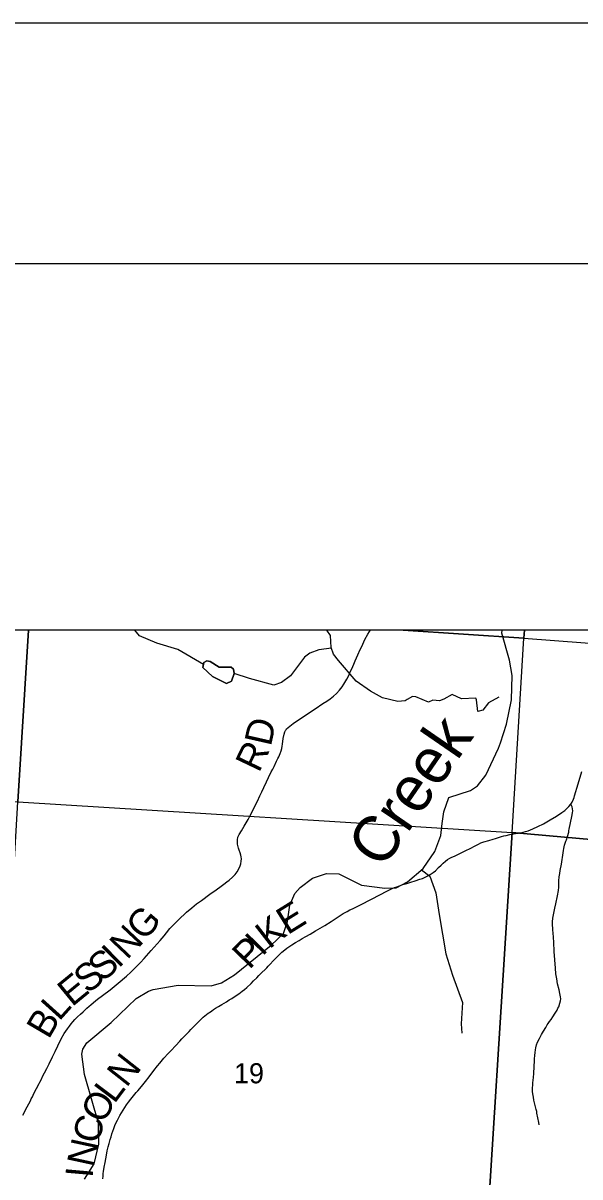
# Model space of a CAD drawing. Extents: x 396.2 to 468.4, y 232.6 to 279.1.
# Drawn here: x 417.769 to 418.928, y 276.722 to 279.121 of the extents above; entities that cross this region are included whole.
import ezdxf

# ---------------------------------------------------------------- set-up
doc = ezdxf.new("R2010")
doc.units = 0
for name, color, linetype in [('Default', 7, 'Continuous'), ('GM_X_County_Road', 7, 'Continuous'), ('GM_X_County_Road_Text', 7, 'Continuous'), ('GM_X_Major_River', 7, 'Continuous'), ('GM_X_Major_River_Text', 7, 'Continuous'), ('GM_X_Minor_River', 7, 'Continuous'), ('GM_X_Section', 7, 'Continuous'), ('GM_X_Section_Text', 7, 'Continuous'), ('GM_X_Township_Road', 7, 'Continuous'), ('GM_X_Township_Road_Text', 7, 'Continuous'), ('SH_Border', 7, 'Continuous'), ('SH_Cut_Line', 7, 'Continuous'), ('TX_P_1', 7, 'Continuous')]:
    doc.layers.add(name, color=color, linetype=linetype)

msp = doc.modelspace()

# ---------------------------------------------------------------- linework, layer by layer
at = {"layer": 'Default'}
msp.add_lwpolyline([(421.9682, 277.8582), (415.7353, 277.8582), (415.7264, 277.732), (415.6501, 276.6818)], dxfattribs=at)
for points in [[(417.7799, 277.8582), (416.7632, 277.8582), (416.7426, 277.5691), (417.7578, 277.5012)], [(418.5596, 277.8582), (417.7799, 277.8582), (417.7578, 277.5012), (418.7866, 277.4374), (418.8114, 277.8417)], [(418.8124, 277.8582), (418.5596, 277.8582), (418.8114, 277.8417)], [(419.857, 277.8582), (418.8124, 277.8582), (418.8114, 277.8417), (419.8508, 277.7629)]]:
    msp.add_lwpolyline(points, close=True, dxfattribs=at)
at = {"layer": 'GM_X_County_Road'}
msp.add_lwpolyline([(417.935, 276.7177), (417.9353, 276.7233), (417.9358, 276.7283), (417.9363, 276.733), (417.9378, 276.742), (417.9395, 276.7515), (417.9423, 276.7668), (417.9439, 276.7755), (417.9459, 276.7839), (417.9479, 276.7911), (417.9502, 276.7994), (417.9519, 276.8052), (417.9537, 276.8113), (417.9556, 276.8168), (417.9575, 276.8224), (417.96, 276.8283), (417.962, 276.8333), (417.9652, 276.8398), (417.9672, 276.8438), (417.97, 276.8489), (417.9735, 276.8551), (417.9768, 276.8603), (417.9804, 276.8661), (417.9842, 276.8713), (417.9883, 276.8772), (417.9933, 276.8834), (417.9987, 276.8902), (418.0044, 276.8968), (418.0077, 276.9007), (418.0121, 276.9056), (418.0179, 276.9129), (418.0236, 276.9201), (418.0314, 276.9298), (418.0412, 276.9426), (418.0488, 276.9525), (418.0534, 276.9583), (418.0617, 276.9683), (418.0706, 276.9778), (418.0762, 276.9836), (418.0864, 276.9945), (418.0952, 277.0041), (418.0994, 277.0087), (418.1054, 277.0149), (418.1094, 277.0189), (418.1142, 277.0238), (418.118, 277.0277), (418.1228, 277.0326), (418.1303, 277.0402), (418.1347, 277.0447), (418.1394, 277.0494), (418.1439, 277.0536), (418.1472, 277.0565), (418.1503, 277.0589), (418.154, 277.0617), (418.1569, 277.0637), (418.1615, 277.0668), (418.1653, 277.0694), (418.1695, 277.0721), (418.1752, 277.0756), (418.1825, 277.0801), (418.1921, 277.0858), (418.1979, 277.0894), (418.2032, 277.0927), (418.2105, 277.0974), (418.2178, 277.1022), (418.2248, 277.1074), (418.2296, 277.1111), (418.2342, 277.1151), (418.2434, 277.124), (418.2486, 277.1291), (418.255, 277.1352), (418.2598, 277.1402), (418.2659, 277.1463), (418.2724, 277.1529), (418.2759, 277.1564), (418.2788, 277.1596), (418.2829, 277.164), (418.289, 277.1705), (418.2951, 277.1766), (418.2964, 277.1779), (418.301, 277.1824), (418.3075, 277.1886), (418.3136, 277.1938), (418.3175, 277.1969), (418.3221, 277.2001), (418.3282, 277.2041), (418.3359, 277.2087), (418.3434, 277.213), (418.3498, 277.2169), (418.3571, 277.2211), (418.3661, 277.2263), (418.3777, 277.233), (418.3967, 277.2445), (418.41, 277.2526), (418.4223, 277.2609), (418.4353, 277.269), (418.4435, 277.2737), (418.449, 277.2765), (418.4543, 277.2792), (418.4625, 277.2832), (418.4724, 277.2881), (418.4925, 277.2982), (418.513, 277.3088), (418.5245, 277.3149), (418.5358, 277.3204), (418.5418, 277.323), (418.5469, 277.325), (418.5523, 277.3268), (418.5595, 277.3293), (418.5677, 277.3318), (418.5762, 277.3344), (418.5851, 277.3371), (418.5944, 277.3403), (418.6002, 277.3423), (418.6087, 277.3462), (418.6164, 277.3503), (418.6221, 277.3542), (418.627, 277.3581), (418.6337, 277.3646), (418.6387, 277.3696), (418.6433, 277.3742), (418.6479, 277.3782), (418.6524, 277.3813), (418.6572, 277.384), (418.6613, 277.386), (418.6667, 277.3886), (418.6723, 277.3912), (418.6795, 277.3947), (418.6863, 277.398), (418.6919, 277.4008), (418.698, 277.4038), (418.7112, 277.4109), (418.7169, 277.4136), (418.7218, 277.4158), (418.7278, 277.4179), (418.7383, 277.4208), (418.7473, 277.4237), (418.7518, 277.4252), (418.7565, 277.4266), (418.7648, 277.429), (418.7697, 277.4304), (418.7743, 277.4316), (418.782, 277.4337), (418.7861, 277.4345), (418.7899, 277.4352), (418.794, 277.4357), (418.7971, 277.4361), (418.7997, 277.4364), (418.8019, 277.4366), (418.8045, 277.437), (418.8096, 277.4381), (418.8146, 277.4396), (418.82, 277.4412), (418.8302, 277.4454), (418.8404, 277.4499), (418.852, 277.4559), (418.866, 277.4639), (418.8788, 277.4716), (418.8904, 277.479), (418.8964, 277.4837), (418.9014, 277.4884), (418.9048, 277.492), (418.9088, 277.4964), (418.9117, 277.5007), (418.9145, 277.5069), (418.9158, 277.5106), (418.9169, 277.5139), (418.924, 277.539), (418.9316, 277.5646)], dxfattribs=at)
at = {"layer": 'GM_X_Major_River'}
msp.add_lwpolyline([(417.8964, 276.7169), (417.9168, 276.7484), (417.9261, 276.7895), (417.9256, 276.8335), (417.8965, 276.9347), (417.8911, 276.9764), (417.893, 276.987), (417.9013, 277), (417.9523, 277.0423), (418.0044, 277.0922), (418.0298, 277.1075), (418.0396, 277.1109), (418.0918, 277.1202), (418.1604, 277.119), (418.182, 277.1251), (418.2085, 277.1415), (418.2852, 277.2033), (418.3105, 277.2277), (418.3191, 277.2528), (418.3243, 277.2865), (418.3341, 277.3109), (418.3458, 277.3234), (418.3712, 277.3429), (418.4003, 277.3525), (418.4261, 277.3514), (418.4731, 277.3281), (418.522, 277.3222), (418.5455, 277.3227), (418.5689, 277.3349), (418.6014, 277.3631), (418.6259, 277.3981), (418.638, 277.4315), (418.6413, 277.4566), (418.6443, 277.4809), (418.6548, 277.5105), (418.6998, 277.5251), (418.7146, 277.535), (418.7323, 277.5571), (418.7583, 277.6133), (418.7628, 277.6244), (418.7748, 277.6631), (418.7857, 277.7136), (418.7867, 277.7641), (418.7813, 277.7956), (418.7652, 277.8524), (418.7658, 277.8582)], dxfattribs=at)
at = {"layer": 'GM_X_Minor_River'}
for points in [[(418.1441, 277.7866), (418.0908, 277.8184), (418.0472, 277.8316), (418.0108, 277.8464), (418.0011, 277.8582)], [(418.7589, 277.7191), (418.7374, 277.707), (418.7256, 277.6921), (418.7154, 277.6891), (418.7128, 277.7138), (418.7109, 277.7172), (418.6813, 277.7153), (418.662, 277.7248), (418.6445, 277.7152), (418.6354, 277.7114), (418.6214, 277.7125), (418.6127, 277.7087), (418.5862, 277.7197), (418.5793, 277.7205), (418.5683, 277.714), (418.5638, 277.7117), (418.5486, 277.7102), (418.5168, 277.7177), (418.4918, 277.7314), (418.4622, 277.7523), (418.4251, 277.7952), (418.4152, 277.8081), (418.4099, 277.8226), (418.4084, 277.8469), (418.401, 277.8582)], [(418.4105, 277.8209), (418.3845, 277.8176), (418.3656, 277.8107), (418.3546, 277.8023), (418.3254, 277.7635), (418.3064, 277.7498), (418.2905, 277.7441), (418.2401, 277.7577), (418.2082, 277.768)], [(418.2082, 277.768), (418.2029, 277.7524), (418.1923, 277.7474), (418.1631, 277.7618), (418.1431, 277.7808), (418.145, 277.7911), (418.151, 277.7945), (418.1582, 277.7934), (418.1772, 277.7816), (418.2022, 277.7816), (418.2071, 277.7775), (418.2082, 277.768)], [(418.145, 277.7911), (418.1431, 277.7808), (418.1631, 277.7618), (418.1923, 277.7474), (418.2029, 277.7524), (418.2082, 277.768)], [(418.2082, 277.768), (418.2071, 277.7775), (418.2022, 277.7816), (418.1772, 277.7816), (418.1582, 277.7934), (418.151, 277.7945), (418.145, 277.7911)], [(418.5978, 277.3602), (418.6152, 277.3468), (418.6277, 277.3122), (418.6349, 277.2673), (418.6489, 277.1856), (418.6625, 277.1408), (418.6833, 277.0841), (418.681, 277.04), (418.6818, 277.0206)]]:
    msp.add_lwpolyline(points, dxfattribs=at)
at = {"layer": 'GM_X_Section'}
for points in [[(418.8114, 277.8417), (419.8508, 277.7629), (419.823, 277.3452), (418.7866, 277.4374)], [(417.7578, 277.5012), (418.7866, 277.4374), (418.7224, 276.4162), (417.6982, 276.4784)], [(418.7866, 277.4374), (419.823, 277.3452), (419.7599, 276.357), (418.7224, 276.4162)]]:
    msp.add_lwpolyline(points, close=True, dxfattribs=at)
at = {"layer": 'GM_X_Township_Road'}
for points in [[(418.3156, 277.6507), (418.3172, 277.653), (418.3204, 277.656), (418.3307, 277.664), (418.3507, 277.6776), (418.3765, 277.6949), (418.3925, 277.7057), (418.4009, 277.711), (418.4081, 277.7157), (418.415, 277.7209), (418.4209, 277.7264), (418.4272, 277.7333), (418.4328, 277.7406), (418.4363, 277.7458), (418.4426, 277.7565), (418.4466, 277.7642), (418.449, 277.7693), (418.455, 277.7829), (418.457, 277.7875), (418.46, 277.7943), (418.4656, 277.8067), (418.4707, 277.8181), (418.4736, 277.8243), (418.4804, 277.8388), (418.4862, 277.8497), (418.4898, 277.8555), (418.4918, 277.8582)], [(417.768, 276.8497), (417.7709, 276.8551), (417.7724, 276.8579), (417.7772, 276.8673), (417.7839, 276.88), (417.7858, 276.8838), (417.7881, 276.8882), (417.7914, 276.8949), (417.8021, 276.916), (417.8035, 276.9187), (417.8061, 276.9237), (417.8101, 276.9314), (417.8135, 276.938), (417.8179, 276.9469), (417.8227, 276.9563), (417.8301, 276.9713), (417.8353, 276.9826), (417.8409, 276.9944), (417.8483, 277.0087), (417.8545, 277.0195), (417.8579, 277.0246), (417.861, 277.0293), (417.8653, 277.0351), (417.8688, 277.0398), (417.8725, 277.0441), (417.8764, 277.0488), (417.8821, 277.0545), (417.888, 277.06), (417.8935, 277.065), (417.9018, 277.0725), (417.9062, 277.0764), (417.9098, 277.0795), (417.915, 277.0839), (417.9237, 277.0909), (417.9341, 277.0988), (417.9498, 277.1102), (417.9586, 277.1173), (417.9668, 277.1241), (417.9839, 277.1389), (417.9931, 277.1472), (417.9977, 277.1518), (418.0019, 277.156), (418.008, 277.1623), (418.0131, 277.1676), (418.0205, 277.1758), (418.0357, 277.1924), (418.0539, 277.2128), (418.058, 277.2178), (418.0622, 277.2229), (418.0673, 277.2291), (418.0745, 277.2377), (418.08, 277.2435), (418.0874, 277.2511), (418.0967, 277.2603), (418.1048, 277.268), (418.1089, 277.2718), (418.1197, 277.2811), (418.1299, 277.2892), (418.14, 277.2965), (418.1576, 277.3091), (418.1623, 277.3126), (418.1676, 277.3165), (418.1732, 277.3203), (418.1786, 277.3241), (418.1869, 277.33), (418.1931, 277.3348), (418.1976, 277.3384), (418.2045, 277.3447), (418.21, 277.3506), (418.2141, 277.356), (418.218, 277.3624), (418.2206, 277.3681), (418.2221, 277.3728), (418.223, 277.3777), (418.2233, 277.3826), (418.2229, 277.3869), (418.2222, 277.3905), (418.2207, 277.3952), (418.2185, 277.401), (418.2172, 277.4051), (418.2162, 277.4081), (418.2151, 277.4136), (418.2148, 277.4179), (418.2149, 277.4222), (418.216, 277.4277), (418.2185, 277.4334), (418.2233, 277.4413), (418.2264, 277.4462), (418.2293, 277.4508), (418.2334, 277.458), (418.2373, 277.4648), (418.2417, 277.473), (418.2447, 277.4791), (418.2494, 277.4885), (418.2565, 277.503), (418.2618, 277.5142), (418.2656, 277.5221), (418.2699, 277.531), (418.2756, 277.5429), (418.2798, 277.5517), (418.2855, 277.5635), (418.2884, 277.5696), (418.2912, 277.5752), (418.2965, 277.5857), (418.2993, 277.5912), (418.3013, 277.5952), (418.3042, 277.602), (418.306, 277.6072), (418.3073, 277.6126), (418.308, 277.6169), (418.3086, 277.6212), (418.3101, 277.6328), (418.3119, 277.6419), (418.3134, 277.6466), (418.3151, 277.65), (418.3156, 277.6507)], [(418.843, 276.8295), (418.8421, 276.835), (418.8403, 276.8446), (418.8385, 276.8542), (418.8379, 276.8576), (418.8368, 276.8619), (418.8355, 276.8675), (418.8322, 276.8813), (418.8311, 276.8871), (418.8303, 276.8911), (418.8295, 276.8985), (418.8295, 276.9026), (418.8294, 276.9066), (418.8298, 276.9126), (418.8301, 276.9171), (418.8306, 276.9225), (418.8312, 276.9282), (418.8317, 276.9363), (418.832, 276.941), (418.8324, 276.9468), (418.8328, 276.9531), (418.8333, 276.961), (418.8336, 276.9667), (418.8342, 276.9738), (418.8347, 276.9803), (418.8356, 276.9857), (418.8363, 276.9901), (418.8378, 276.9961), (418.8399, 277.002), (418.8434, 277.0092), (418.8482, 277.0175), (418.8521, 277.0243), (418.8569, 277.0324), (418.86, 277.0376), (418.862, 277.0407), (418.8644, 277.0444), (418.8677, 277.049), (418.8716, 277.0546), (418.8764, 277.0618), (418.8802, 277.0682), (418.8821, 277.0722), (418.8837, 277.0755), (418.8863, 277.0825), (418.8874, 277.0873), (418.8879, 277.0916), (418.8876, 277.0959), (418.887, 277.0993), (418.8863, 277.103), (418.8845, 277.1106), (418.8815, 277.1232), (418.8795, 277.1333), (418.8778, 277.144), (418.8768, 277.1556), (418.8756, 277.1731), (418.8746, 277.1904), (418.8736, 277.2093), (418.873, 277.2193), (418.8726, 277.2228), (418.8723, 277.2255), (418.8712, 277.2381), (418.8707, 277.2459), (418.871, 277.2521), (418.8717, 277.2594), (418.8733, 277.2697), (418.8756, 277.2804), (418.8775, 277.2891), (418.8815, 277.3059), (418.8836, 277.3169), (418.884, 277.3243), (418.8841, 277.3301), (418.8842, 277.3352), (418.8843, 277.3402), (418.8846, 277.3428), (418.8848, 277.3457), (418.8853, 277.3487), (418.8858, 277.3524), (418.8868, 277.3586), (418.8892, 277.3721), (418.8927, 277.3954), (418.8936, 277.4), (418.8944, 277.4046), (418.8952, 277.4076), (418.8961, 277.4112), (418.8974, 277.4152), (418.8987, 277.4194), (418.8997, 277.4224), (418.902, 277.4293), (418.9045, 277.4381), (418.9051, 277.4415), (418.9056, 277.4448), (418.9108, 277.4707), (418.9124, 277.4786), (418.9128, 277.4829), (418.9124, 277.4868), (418.9115, 277.4908), (418.9101, 277.4941), (418.9088, 277.4964)]]:
    msp.add_lwpolyline(points, dxfattribs=at)
at = {"layer": 'SH_Border'}
msp.add_lwpolyline([(397.7027, 278.6206), (429.7027, 278.6206), (429.7027, 257.6206), (397.7027, 257.6206)], close=True, dxfattribs=at)
at = {"layer": 'SH_Cut_Line'}
msp.add_lwpolyline([(396.2027, 257.1206), (430.2027, 257.1206), (430.2027, 279.1206), (396.2027, 279.1206)], close=True, dxfattribs=at)
msp.add_lwpolyline([(422.4135, 277.8582), (413.8513, 277.8582), (413.8513, 270.6726)], dxfattribs=at)
at = {"layer": 'TX_P_1'}
msp.add_line((427.4513, 277.8582), (413.8513, 277.8582), dxfattribs=at)

# ---------------------------------------------------------------- texts
at = {"layer": 'GM_X_County_Road_Text'}
for s, rotation, p in [('E', 31.8623, (418.3193, 277.2237)), ('K', 37.9256, (418.2811, 277.1939)), ('P', 46.0248, (418.2398, 277.1511)), ('I', 45.5547, (418.2663, 277.1786)), ('N', 51.793, (417.9838, 276.9057)), ('L', 53.1014, (417.9585, 276.872)), ('O', 61.716, (417.936, 276.8299)), ('C', 75.2443, (417.9255, 276.7881)), ('N', 77.8442, (417.9151, 276.7398)), ('I', 85.0215, (417.9133, 276.7184))]:
    msp.add_text(s, height=0.0568, rotation=rotation, dxfattribs=at).set_placement(p)
at = {"layer": 'GM_X_Major_River_Text'}
msp.add_text('Creek', height=0.0947, rotation=55.5148, dxfattribs=at).set_placement((418.5168, 277.3588))
at = {"layer": 'GM_X_Section_Text'}
msp.add_text('19', height=0.04186, rotation=0, dxfattribs=at).set_placement((418.2079, 276.9161))
at = {"layer": 'GM_X_Township_Road_Text'}
for s, rotation, p in [('D', 77.2345, (418.2843, 277.6151)), ('R', 64.56, (418.2598, 277.5602)), ('G', 49.4537, (418.0214, 277.2101)), ('N', 46.6748, (417.9851, 277.1715)), ('S', 39.7328, (417.9336, 277.1254)), ('I', 45.0027, (417.9673, 277.1537)), ('S', 39.0323, (417.9033, 277.1007)), ('E', 39.3375, (417.8705, 277.0739)), ('B', 59.6253, (417.8219, 277.006)), ('L', 48.0561, (417.8437, 277.0438))]:
    msp.add_text(s, height=0.0568, rotation=rotation, dxfattribs=at).set_placement(p)

doc.saveas('drawing.dxf')
